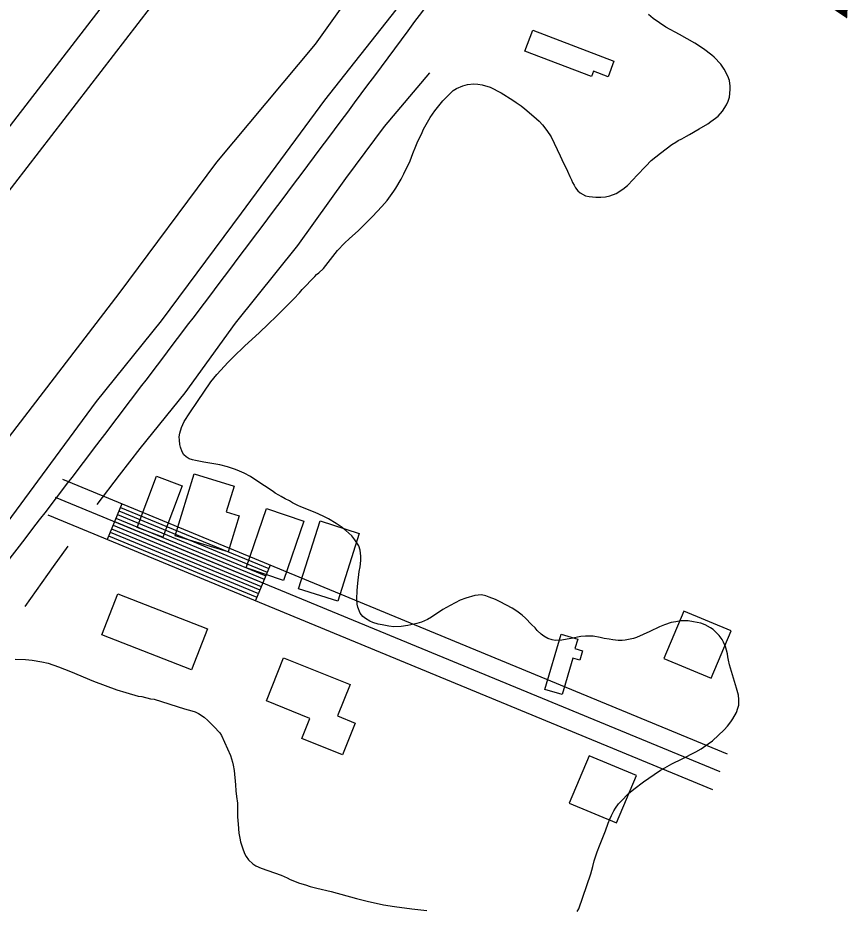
# Model space of a CAD drawing. Extents: x 3297735 to 3335592, y 670436 to 695807.
# Drawn here: x 3320269 to 3320909, y 687934 to 688629 of the extents above; entities that cross this region are included whole.
import ezdxf

# ---------------------------------------------------------------- set-up
doc = ezdxf.new("R2010")
doc.units = 0
for name, color, linetype in [('V-BLDG-OTLN', 7, 'Continuous'), ('V-LEVE-TOET', 7, 'Continuous'), ('V-RIVR-EDGE', 7, 'Continuous'), ('V-RIVR-RANG-IDEN', 7, 'Continuous'), ('V-ROAD-CNTR', 7, 'Continuous'), ('V-SITE-VEGE', 7, 'Continuous'), ('V-SURV-LINE', 7, 'Continuous'), ('V-TOPO-SHOR', 7, 'Continuous')]:
    doc.layers.add(name, color=color, linetype=linetype)

msp = doc.modelspace()

# ---------------------------------------------------------------- linework, layer by layer
at = {"layer": 'V-BLDG-OTLN'}
for points in [[(3320669.88, 688619.63), (3320733.15, 688595.49), (3320728.52, 688583.34), (3320717.16, 688587.68), (3320715.57, 688583.51), (3320663.66, 688603.32)], [(3320361.72, 688232.22), (3320376.65, 688272.14), (3320396.63, 688264.67), (3320381.7, 688224.75)], [(3320391.32, 688225.84), (3320406.16, 688274.03), (3320437.13, 688264.49), (3320430.97, 688244.47), (3320441.15, 688241.33), (3320432.47, 688213.17)], [(3320446.7, 688200.84), (3320462.35, 688247.07), (3320491.38, 688237.24), (3320475.73, 688191.02)], [(3320487.42, 688184.35), (3320504.18, 688237.28), (3320534.67, 688227.62), (3320517.91, 688174.69)], [(3320346.53, 688180.49), (3320416.5, 688153.28), (3320404.04, 688121.26), (3320334.07, 688148.46)], [(3320771.99, 688130.27), (3320808.86, 688114.77), (3320824.36, 688151.64), (3320787.49, 688167.14)], [(3320679.18, 688106.08), (3320692.11, 688149.13), (3320704.95, 688145.27), (3320702.73, 688137.88), (3320708.71, 688136.09), (3320706.51, 688128.76), (3320701.22, 688130.35), (3320692.71, 688102.01)], [(3320475.79, 688130.69), (3320527.58, 688109.98), (3320517.75, 688085.41), (3320531.52, 688079.9), (3320521.58, 688055.05), (3320489.92, 688067.71), (3320496.24, 688083.51), (3320462.34, 688097.06)], [(3320698.26, 688017.57), (3320735.13, 688002.07), (3320750.63, 688038.94), (3320713.76, 688054.44)]]:
    msp.add_lwpolyline(points, close=True, dxfattribs=at)
at = {"layer": 'V-LEVE-TOET'}
msp.add_lwpolyline([(3320561.8, 688695.16), (3320500.37, 688608.77), (3320423.4, 688516.76), (3320347.32, 688414.63), (3320255.84, 688295.18), (3320194.48, 688201.78), (3320135.31, 688122.43), (3320089.19, 688061.14), (3320034.57, 687993.53), (3319976.84, 687925.11), (3319930.74, 687863.04), (3319886.17, 687803.33), (3319843.48, 687749.1), (3319779.69, 687664.63), (3319718.59, 687582.53), (3319670.92, 687521.62), (3319620.9, 687460.68), (3319560.22, 687376.25), (3319518.7, 687323.2), (3319458.28, 687251.24), (3319409.44, 687189.53)], dxfattribs=at)
at = {"layer": 'V-RIVR-EDGE'}
msp.add_spline([(3319721.91, 688607.25), (3319733.2, 688627.78), (3319739.82, 688637.46), (3319746.04, 688644.42), (3319750.72, 688655.27), (3319752.28, 688659.14), (3319762.01, 688671.92), (3319781.47, 688699.79), (3319792.76, 688716.44), (3319801.32, 688726.89), (3319810.26, 688738.11), (3319819.98, 688747.01), (3319825.43, 688754.75), (3319830.49, 688762.88), (3319835.55, 688770.63), (3319840.23, 688780.31), (3319844.52, 688791.16), (3319846.86, 688795.42), (3319851.13, 688797.35), (3319854.24, 688799.66), (3319861.24, 688808.95), (3319869.41, 688820.96), (3319874.87, 688831.03), (3319884.99, 688845.35), (3319893.93, 688856.57), (3319900.54, 688860.82), (3319908.31, 688869.72), (3319918.43, 688881.33), (3319923.49, 688889.46), (3319928.16, 688897.21), (3319932.06, 688904.95), (3319939.44, 688912.69), (3319951.5, 688924.3), (3319955, 688930.88), (3319970.57, 688952.17), (3319976.4, 688958.36), (3319980.68, 688966.5), (3319987.3, 688976.95), (3319991.2, 688986.25), (3319997.81, 688992.82), (3320004.81, 689000.56), (3320006.38, 689006.76), (3320010.27, 689012.96), (3320018.06, 689024.96), (3320025.07, 689035.8), (3320031.68, 689044.71), (3320039.46, 689054.38), (3320044.52, 689060.57), (3320057.73, 689071.4), (3320064.34, 689077.2), (3320070.17, 689082.23), (3320074.45, 689090.36), (3320085.73, 689104.68), (3320093.52, 689116.3), (3320109.84, 689130.22), (3320125, 689144.14), (3320145.59, 689159.99), (3320166.96, 689177), (3320184.06, 689191.31), (3320194.55, 689197.87), (3320205.42, 689204.44), (3320211.64, 689209.85), (3320219.42, 689219.53), (3320234.59, 689238.11), (3320241.98, 689244.68), (3320253.64, 689257.45), (3320273.09, 689279.5), (3320283.99, 689297.32), (3320297.61, 689318.61), (3320312.03, 689344.56), (3320320.21, 689360.83), (3320328.41, 689380.97), (3320333.48, 689394.53), (3320349.85, 689425.9), (3320363.1, 689453.41), (3320368.17, 689465.42), (3320370.9, 689469.67), (3320379.06, 689477.41), (3320388.4, 689489.8), (3320394.62, 689499.09), (3320395.41, 689505.29), (3320397.76, 689513.82), (3320403.21, 689520.78), (3320409.04, 689527.75), (3320417.6, 689536.65), (3320423.43, 689544.39), (3320428.49, 689552.52), (3320431.24, 689564.54), (3320432.02, 689568.03), (3320442.14, 689581.19), (3320451.87, 689595.12), (3320462.77, 689612.93), (3320469.38, 689621.06), (3320477.55, 689631.51), (3320493.51, 689653.19), (3320500.9, 689665.19), (3320506.36, 689674.1), (3320514.54, 689688.82), (3320523.5, 689705.47), (3320534.4, 689723.28), (3320539.06, 689727.15), (3320544.9, 689735.28), (3320551.13, 689744.18), (3320556.58, 689752.7), (3320560.87, 689764.32), (3320568.26, 689774), (3320574.5, 689785.23), (3320578.79, 689794.53), (3320583.07, 689802.27), (3320590.86, 689815.83), (3320602.92, 689833.25), (3320613.43, 689849.12), (3320622.79, 689866.94), (3320636.42, 689890.17), (3320646.93, 689907.21), (3320658.22, 689926.96), (3320664.85, 689940.13), (3320664.87, 689948.66), (3320667.22, 689956.02), (3320676.55, 689968.02), (3320685.11, 689978.08), (3320691.73, 689991.25), (3320701.47, 690006.35), (3320706.14, 690016.04), (3320709.66, 690026.11), (3320715.89, 690035.79), (3320728.33, 690049.33), (3320741.18, 690068.69), (3320754.02, 690086.5), (3320761.81, 690100.44), (3320770.77, 690116.32), (3320777.39, 690127.16), (3320786.73, 690139.93), (3320794.89, 690149.22), (3320800.73, 690155.41), (3320806.18, 690166.26), (3320810.47, 690174), (3320820.98, 690192.59), (3320823.74, 690207.71), (3320829.97, 690218.16), (3320840.87, 690235.59), (3320854.1, 690256.5), (3320864.22, 690271.59), (3320869.28, 690277.01), (3320870.45, 690281.27), (3320876.68, 690289.4), (3320887.57, 690302.95), (3320901.57, 690319.98), (3320912.08, 690333.52), (3320919.47, 690342.43), (3320924.52, 690348.23), (3320932.3, 690356.35), (3320941.26, 690371.46), (3320956.44, 690393.91), (3320969.67, 690415.21), (3320973.57, 690422.57), (3320982.13, 690434.96), (3320987.2, 690444.64), (3320994.21, 690457.03), (3321000.83, 690467.87), (3321008.23, 690481.04), (3321017.97, 690500.02), (3321024.59, 690511.64), (3321030.43, 690518.6), (3321035.5, 690530.22), (3321040.94, 690537.19), (3321055.35, 690559.26), (3321068.58, 690577.84), (3321078.31, 690594.1), (3321086.87, 690605.72), (3321095.82, 690616.94), (3321102.82, 690625.84), (3321107.51, 690637.85), (3321113.34, 690645.6), (3321117.63, 690655.67), (3321123.87, 690670), (3321130.5, 690682.39), (3321142.57, 690701.37), (3321156.19, 690722.28), (3321168.65, 690743.19), (3321171.38, 690749.38), (3321176.05, 690754.41), (3321177.22, 690758.29), (3321181.12, 690767.2), (3321185.79, 690774.17), (3321192.03, 690789.28), (3321204.89, 690814.45), (3321214.25, 690834.98), (3321218.93, 690845.83), (3321223.61, 690855.12), (3321229.85, 690869.85), (3321238.03, 690883.79), (3321242.33, 690899.29), (3321247.41, 690912.46), (3321254.43, 690927.96), (3321263, 690946.55), (3321269.64, 690962.82), (3321273.93, 690973.67), (3321278.23, 690986.07), (3321286.44, 691015.52), (3321288.78, 691021.72), (3321293.84, 691028.3), (3321297.35, 691034.5), (3321303.19, 691045.34), (3321306.32, 691054.64), (3321308.29, 691066.66), (3321310.63, 691073.63), (3321314.52, 691079.44), (3321318.04, 691090.29), (3321320.01, 691103.08), (3321324.31, 691115.87), (3321326.26, 691120.13), (3321332.09, 691125.16), (3321336.76, 691133.68), (3321337.17, 691140.65), (3321337.18, 691146.47), (3321338.37, 691158.49), (3321341.12, 691172.44), (3321349.71, 691192.98), (3321372.69, 691236.35), (3321389.06, 691268.5), (3321398.41, 691284.38), (3321404.65, 691298.32), (3321407.38, 691307.24), (3321407.39, 691310.73), (3321407.79, 691316.15), (3321414.41, 691325.06), (3321416.76, 691334.75), (3321417.94, 691344.05), (3321422.24, 691356.06), (3321434.34, 691385.89), (3321448.39, 691422.7), (3321456.19, 691442.46), (3321462.05, 691458.34), (3321462.85, 691466.87), (3321467.91, 691477.72), (3321474.92, 691488.17), (3321481.15, 691497.85), (3321481.54, 691500.57), (3321489.74, 691519.94), (3321499.87, 691542.02), (3321510.79, 691564.87), (3321521.69, 691581.91), (3321529.1, 691598.18), (3321538.84, 691619.09), (3321550.12, 691632.64), (3321559.06, 691640.76), (3321566.84, 691650.44), (3321566.47, 691655.48), (3321567.25, 691659.74), (3321572.7, 691664.77), (3321581.26, 691676.38), (3321584.38, 691684.91), (3321587.11, 691693.43), (3321593.35, 691706.6), (3321601.92, 691721.7), (3321610.87, 691733.32), (3321617.87, 691739.5), (3321620.99, 691748.8), (3321624.5, 691755), (3321632.28, 691766.23), (3321637.34, 691773.97), (3321638.14, 691784.44), (3321641.66, 691795.29), (3321645.96, 691809.63), (3321651.03, 691820.47), (3321653.37, 691824.35), (3321658.42, 691828.99), (3321665.02, 691832.07), (3321673.18, 691838.64), (3321680.2, 691853.75), (3321683.72, 691866.15), (3321687.24, 691878.94), (3321691.93, 691892.5), (3321697.77, 691904.12), (3321704.38, 691909.54), (3321711, 691920.77), (3321724.23, 691939.74), (3321729.68, 691949.8), (3321733.59, 691959.49), (3321746.04, 691978.85), (3321765.1, 692000.13), (3321767.83, 692005.55), (3321769.01, 692012.53), (3321772.52, 692019.89), (3321782.64, 692034.6), (3321793.52, 692045.43), (3321802.86, 692057.43), (3321811.04, 692071.76), (3321820.77, 692085.31), (3321837.5, 692109.31), (3321852.67, 692125.56), (3321856.95, 692134.47), (3321865.51, 692146.08), (3321874.07, 692158.09), (3321882.62, 692162.33), (3321885.73, 692165.42), (3321887.31, 692179.77), (3321889.66, 692189.46), (3321896.67, 692199.14), (3321906.39, 692208.81), (3321914.56, 692218.87), (3321921.95, 692230.87), (3321931.31, 692249.47), (3321940.25, 692259.91), (3321951.52, 692266.48), (3321951.14, 692271.52), (3321953.48, 692276.17), (3321960.48, 692283.13), (3321960.49, 692288.17), (3321960.5, 692292.05), (3321966.73, 692300.96), (3321976.84, 692312.95), (3321985.4, 692326.12), (3321999.02, 692342.37), (3322004.07, 692347.79), (3322006.8, 692355.15), (3322018.86, 692369.86), (3322032.48, 692387.27), (3322035.98, 692394.25), (3322046.88, 692410.89), (3322053.89, 692419.41), (3322062.45, 692431.8), (3322080.36, 692459.29), (3322099.43, 692486.77), (3322109.15, 692500.71), (3322113.45, 692513.5), (3322120.08, 692527.44), (3322124.37, 692536.35), (3322130.59, 692544.09), (3322144.19, 692555.69), (3322154.3, 692563.42), (3322157.8, 692568.07), (3322157.81, 692573.5), (3322158.99, 692580.09), (3322165.23, 692595.2), (3322169.9, 692601), (3322176.9, 692609.9), (3322181.58, 692618.04), (3322185.48, 692627.33), (3322187.82, 692635.08), (3322190.16, 692638.96), (3322199.11, 692652.12), (3322206.11, 692660.24), (3322215.05, 692669.14), (3322221.67, 692679.21), (3322228.68, 692689.66), (3322230.65, 692701.29), (3322234.15, 692707.1), (3322239.98, 692713.68), (3322240.78, 692721.82), (3322246.62, 692732.28), (3322257.13, 692747.76), (3322269.19, 692761.31), (3322281.64, 692779.5), (3322287.08, 692784.53), (3322289.82, 692793.44), (3322298.4, 692811.26), (3322311.23, 692827.9), (3322325.25, 692849.2), (3322340.82, 692872.04), (3322357.55, 692894.49), (3322366.5, 692909.98), (3322374.67, 692919.27), (3322378.18, 692925.85), (3322378.19, 692932.44), (3322378.2, 692936.32), (3322380.16, 692941.75), (3322387.16, 692950.65), (3322397.3, 692972.73), (3322404.3, 692982.41), (3322407.81, 692990.54), (3322418.32, 693006.42), (3322430.38, 693021.51), (3322439.35, 693040.49), (3322447.92, 693056.37), (3322451.06, 693071.49), (3322451.87, 693088.16), (3322455.41, 693108.32), (3322461.66, 693123.43), (3322462.07, 693131.96), (3322461.33, 693147.08), (3322471.06, 693161.02), (3322480.02, 693177.67), (3322484.71, 693192.01), (3322487.85, 693207.9), (3322490.57, 693210.61), (3322500.3, 693224.93), (3322521.3, 693248.15), (3322539.95, 693264), (3322547.34, 693272.91), (3322550.08, 693282.59), (3322550.88, 693291.9), (3322552.45, 693297.71), (3322564.89, 693311.64), (3322570.72, 693318.61), (3322576.95, 693326.74), (3322580.47, 693340.69), (3322590.2, 693351.91), (3322600.3, 693359.25), (3322603.79, 693359.25), (3322609.2, 693353.42), (3322618.52, 693357.27), (3322625.13, 693363.85), (3322634.47, 693378.56), (3322653.93, 693404.88), (3322678.44, 693438.95), (3322692.84, 693458.69), (3322701, 693465.26), (3322708.76, 693467.96), (3322714.21, 693474.54), (3322719.66, 693481.51), (3322729.79, 693501.26), (3322740.68, 693515.19), (3322746.53, 693526.81), (3322752.77, 693541.92), (3322764.43, 693554.69), (3322769.49, 693562.82), (3322774.19, 693578.71), (3322781.2, 693591.1), (3322787.42, 693598.84), (3322795.21, 693610.46), (3322799.12, 693622.47), (3322801.47, 693634.49), (3322804.6, 693643.4), (3322808.49, 693648.82), (3322813.15, 693654.23), (3322817.07, 693670.51), (3322820.98, 693684.08), (3322828, 693699.57), (3322828.79, 693704.61), (3322829.58, 693711.2), (3322831.15, 693715.46), (3322838.93, 693727.85), (3322846.35, 693746.06), (3322854.15, 693763.88), (3322858.81, 693768.14), (3322865.03, 693775.88), (3322871.27, 693789.05), (3322877.11, 693797.95), (3322877.51, 693803.38), (3322881.8, 693810.74), (3322885.32, 693822.75), (3322886.52, 693837.48), (3322887.31, 693846.79), (3322888.49, 693852.22), (3322893.57, 693866.16), (3322903.7, 693885.14), (3322914.59, 693899.85), (3322916.94, 693906.83), (3322916.96, 693914.97), (3322915.81, 693921.56), (3322917, 693934.75), (3322920.53, 693950.25), (3322928.35, 693973.5), (3322938.09, 693991.7), (3322943.16, 694004.1), (3322945.88, 694005.64), (3322947.06, 694014.95), (3322947.71, 694018)], degree=3, dxfattribs=at)
at = {"layer": 'V-ROAD-CNTR'}
for p, q in [((3320349.72, 688250.66), (3320338.27, 688222.93)), ((3320465.26, 688202.95), (3320453.81, 688175.22))]:
    msp.add_line(p, q, dxfattribs=at)
for points in [[(3320303.51, 688269.74), (3320821.45, 688055.87)], [(3320297.78, 688255.87), (3320815.72, 688042.01)], [(3320348.58, 688247.88), (3320464.12, 688200.18)], [(3320292.06, 688242.01), (3320810, 688028.14)], [(3320346.29, 688242.34), (3320461.83, 688194.63)], [(3320347.43, 688245.11), (3320462.97, 688197.4)], [(3320342.85, 688234.02), (3320458.39, 688186.31)], [(3320344, 688236.79), (3320459.54, 688189.08)], [(3320345.14, 688239.56), (3320460.68, 688191.86)], [(3320340.56, 688228.47), (3320456.1, 688180.76)], [(3320341.71, 688231.24), (3320457.25, 688183.54)], [(3320339.42, 688225.7), (3320454.96, 688177.99)]]:
    msp.add_lwpolyline(points, dxfattribs=at)
msp.add_spline([(3321115.64, 689341.57), (3320860.23, 689006.78), (3320525.5, 688555.88), (3320190.52, 688114.56), (3319698.35, 687479.71), (3319438.48, 687141.6)], degree=3, dxfattribs=at)
at = {"layer": 'V-SITE-VEGE'}
for points in [[(3320517.65, 688447.9), (3320523.17, 688453.68), (3320527.13, 688457.44), (3320533.93, 688463.38), (3320540.44, 688469.74), (3320545.11, 688474.51), (3320552.18, 688482.16), (3320556.41, 688487.07), (3320561.63, 688494.27), (3320563.18, 688496.58), (3320567.25, 688503.49), (3320569.5, 688507.66), (3320574.39, 688517.86), (3320576.33, 688523.6), (3320578.7, 688529.35), (3320580.38, 688533.08), (3320583.18, 688538.69), (3320584.85, 688542.43), (3320589.91, 688551.63), (3320593.57, 688556.82), (3320599.92, 688564.61), (3320604.45, 688569.37), (3320607.99, 688572.56), (3320610.54, 688574.3), (3320615.38, 688576.35), (3320619.09, 688577.25), (3320624.09, 688577.73), (3320626.95, 688577.48), (3320630.54, 688576.94), (3320636.56, 688575.29), (3320638.71, 688574.31), (3320643.31, 688571.93), (3320645.33, 688570.81), (3320654.4, 688565.19), (3320656.85, 688563.35), (3320660.88, 688560.68), (3320663.62, 688558.28), (3320670.69, 688552.49), (3320674.88, 688548.82), (3320677.34, 688545.98), (3320680.82, 688541.44), (3320684.16, 688536.47), (3320691.33, 688521.68), (3320692.5, 688518.97), (3320697.03, 688509.87), (3320698.79, 688505.59), (3320699.96, 688503.18), (3320700.84, 688501.04), (3320702.01, 688498.77), (3320703.17, 688496.78), (3320705.06, 688494.37), (3320706.79, 688492.81), (3320710.96, 688490.71), (3320713.83, 688490.03), (3320718.98, 688489.51), (3320722.84, 688489.55), (3320726.56, 688489.73), (3320729.98, 688490.63), (3320734.82, 688492.4), (3320740.08, 688495.88), (3320743.62, 688498.64), (3320748.15, 688503.26), (3320750.97, 688506.44), (3320757.9, 688513.81), (3320762.15, 688518), (3320769.52, 688523.94), (3320778.32, 688530.47), (3320781.3, 688532.36), (3320783.15, 688533.67), (3320785.99, 688534.98), (3320789.55, 688537.02), (3320792.11, 688538.33), (3320799.49, 688542.85), (3320806.18, 688546.64), (3320808.73, 688548.38), (3320812.28, 688550.99), (3320814.26, 688552.73), (3320817.65, 688556.48), (3320820.75, 688561.38), (3320822, 688564.39), (3320823.11, 688567.55), (3320823.77, 688573.42), (3320823.74, 688575.99), (3320823.12, 688580.42), (3320821.94, 688583.84), (3320819.02, 688589.39), (3320816.41, 688593.08), (3320811.34, 688598.6), (3320809.32, 688600.3), (3320802.98, 688605.09), (3320796.07, 688609.45), (3320784.27, 688616.19), (3320773.63, 688621.94), (3320763.69, 688628.84), (3320759.94, 688631.8)], [(3320671.64, 688153.96), (3320668.89, 688156.65), (3320664.12, 688161.6), (3320661.67, 688163.86), (3320657.34, 688167.11), (3320653.88, 688169.36), (3320644.54, 688174.41), (3320640.94, 688176.08), (3320635.92, 688178.03), (3320633.19, 688178.86), (3320629.89, 688179.68), (3320624.75, 688179.34), (3320617.62, 688177.12), (3320613.35, 688175.51), (3320605.53, 688171.56), (3320599.84, 688168.21), (3320590.89, 688162.25), (3320587.77, 688160.5), (3320583.07, 688158.45), (3320579.66, 688157.42), (3320572.66, 688155.77), (3320567.24, 688154.99), (3320561.66, 688154.93), (3320557.8, 688155.32), (3320552.49, 688156.27), (3320549.34, 688156.95), (3320545.32, 688158.19), (3320542.88, 688159.17), (3320539.57, 688161.28), (3320537.55, 688162.83), (3320535.38, 688165.38), (3320533.47, 688170.08), (3320533.16, 688172.36), (3320532.83, 688176.36), (3320533.04, 688183.23), (3320533.56, 688188.81), (3320534.61, 688197.83), (3320535.28, 688201.56), (3320535.8, 688206.57), (3320535.91, 688209.86), (3320535.43, 688214.57), (3320534.39, 688217.85), (3320531.34, 688222.54), (3320528.88, 688225.66), (3320524.25, 688229.9), (3320520.51, 688232.72), (3320516.76, 688235.39), (3320510.72, 688239.05), (3320506.55, 688241.15), (3320500.37, 688243.8), (3320489.17, 688248.26), (3320486.73, 688249.38), (3320482.56, 688251.48), (3320480.25, 688252.88), (3320476.95, 688254.56), (3320473.93, 688256.25), (3320471.91, 688257.51), (3320469.18, 688258.91), (3320467.59, 688260.18), (3320460.82, 688264.55), (3320451.75, 688270.74), (3320449.88, 688271.86), (3320444.99, 688274.53), (3320439.53, 688276.9), (3320437.37, 688277.74), (3320431.92, 688279.54), (3320426.04, 688280.91), (3320413.58, 688283.06), (3320409.71, 688283.88), (3320407.13, 688284.28), (3320404.84, 688284.83), (3320402.26, 688285.66), (3320399.81, 688287.2), (3320398.08, 688288.9), (3320396.76, 688291.03), (3320395.29, 688294.88), (3320394.84, 688296.88), (3320394.52, 688300.31), (3320394.49, 688302.88), (3320394.89, 688305.74), (3320396.13, 688310.05), (3320398.37, 688314.79), (3320402.59, 688321.41), (3320408.65, 688330.48), (3320419.06, 688345.76), (3320423.72, 688351.52), (3320432.48, 688361.06), (3320436.59, 688365.25), (3320445.37, 688373.49), (3320456.98, 688384.05), (3320463.63, 688390.7), (3320470.14, 688396.92), (3320480.19, 688406.75), (3320483.73, 688410.36), (3320488.11, 688414.98), (3320490.23, 688417.58), (3320500.13, 688427.7), (3320501.4, 688429.43), (3320503.1, 688430.59), (3320506.79, 688434.06), (3320517.65, 688447.9)], [(3320704.55, 687933.04), (3320705.7, 687935.07), (3320715, 687962.37), (3320716.66, 687968.11), (3320717.75, 687972.41), (3320720.11, 687979.44), (3320721.92, 687984.32), (3320726.51, 687995.95), (3320728.6, 688001.84), (3320729.85, 688005), (3320731.1, 688007.87), (3320732.93, 688011.47), (3320734.33, 688013.63), (3320736.73, 688016.94), (3320738.71, 688019.11), (3320744.51, 688025.03), (3320748.62, 688028.36), (3320756.28, 688034.17), (3320764.37, 688039.83), (3320769.34, 688043.03), (3320772.75, 688045.07), (3320778.16, 688047.98), (3320786.26, 688051.93), (3320796.93, 688057.48), (3320801.05, 688059.81), (3320806.59, 688063.58), (3320810, 688066.05), (3320819.06, 688074.59), (3320821.6, 688077.33), (3320824.28, 688080.93), (3320825.69, 688083.09), (3320828.49, 688088.13), (3320829.74, 688091.43), (3320830.43, 688093.87), (3320830.55, 688096.16), (3320830.53, 688098.3), (3320830.07, 688101.59), (3320828.72, 688107.15), (3320823.24, 688125.11), (3320822.34, 688128.96), (3320821.88, 688131.39), (3320821.57, 688133.82), (3320819.94, 688139.38), (3320818.47, 688142.93), (3320817.45, 688145.07), (3320815.13, 688148.05), (3320810.5, 688152.72), (3320808.35, 688154.12), (3320804.17, 688156.37), (3320800.87, 688157.62), (3320795.14, 688158.84), (3320790.99, 688159.37), (3320785.12, 688159.45), (3320781.41, 688158.84), (3320777.7, 688158.09), (3320772.43, 688156.32), (3320768.72, 688154.85), (3320761.04, 688151.19), (3320750.65, 688146.51), (3320748.37, 688145.77), (3320741.81, 688144.41), (3320739.52, 688144.24), (3320736.38, 688144.21), (3320732.23, 688144.59), (3320729.36, 688145.14), (3320725.64, 688145.67), (3320722.48, 688146.49), (3320716.9, 688147.43), (3320713.46, 688147.54), (3320711.03, 688147.51), (3320707.32, 688147.19), (3320699.75, 688145.68), (3320696.61, 688145.22), (3320692.47, 688144.46), (3320687.33, 688144.26), (3320684.89, 688144.66), (3320681.59, 688145.77), (3320678.57, 688147.6), (3320676.55, 688149.15), (3320673.38, 688151.97), (3320671.64, 688153.96)], [(3320266.66, 688129.56), (3320274.71, 688129.31), (3320279.92, 688128.86), (3320287.31, 688127.6), (3320292.19, 688126.48), (3320300.27, 688123.71), (3320309.7, 688119.95), (3320327.73, 688112.43), (3320345.92, 688105.75), (3320352.82, 688103.64), (3320362.41, 688100.89), (3320365.27, 688100.42), (3320372.16, 688098.81), (3320374.85, 688098.34), (3320398.58, 688091.04), (3320404.3, 688089.48), (3320406.77, 688088.67), (3320409.41, 688087.3), (3320413.74, 688084.38), (3320416.68, 688081.84), (3320421.48, 688077.08), (3320425.95, 688072.15), (3320427.37, 688070.16), (3320434.25, 688054.57), (3320435.87, 688049.45), (3320436.45, 688047.05), (3320437.11, 688042.86), (3320438.18, 688031.86), (3320438.51, 688026.94), (3320438.95, 688022.58), (3320439.73, 688017.33), (3320439.89, 688012.97), (3320439.8, 688010.74), (3320439.95, 688006.83), (3320440.29, 688001.18), (3320440.87, 687994.14), (3320441.64, 687990.07), (3320442.28, 687987.45), (3320444.14, 687981.09), (3320445.46, 687977.75), (3320446.49, 687975.86), (3320448.36, 687973.37), (3320451.8, 687970.16), (3320454.11, 687968.62), (3320458.16, 687966.88), (3320473.82, 687961.34), (3320478.54, 687959.21), (3320480.9, 687958), (3320488.14, 687955.04), (3320492.86, 687953.75), (3320496.34, 687952.64), (3320501.55, 687951.18), (3320512.82, 687948.61), (3320532.67, 687943.29), (3320540.75, 687941.03), (3320553.52, 687938.31), (3320562.09, 687936.89), (3320575.53, 687935.02)], [(3320575.53, 687935.02), (3320587.46, 687933.81)]]:
    msp.add_lwpolyline(points, dxfattribs=at)
at = {"layer": 'V-SURV-LINE'}
for points in [[(3319098.43, 687035.2), (3320665.09, 689067.17)], [(3320688.85, 689048.86), (3319122.19, 687016.88)]]:
    msp.add_lwpolyline(points, dxfattribs=at)
at = {"layer": 'V-TOPO-SHOR'}
for points in [[(3319451.9, 687186.87), (3319498.82, 687245.05), (3319543.75, 687307.88), (3319592.97, 687369.98), (3319634.48, 687424.98), (3319659.02, 687462.26), (3319699, 687514.52), (3319723.25, 687542.83), (3319781.3, 687617.11), (3319825.11, 687675.64), (3319881.23, 687749.11), (3319946.96, 687834.77), (3320005, 687909.82), (3320068.43, 687992.72), (3320118.4, 688057.55), (3320159.91, 688111.78), (3320205.31, 688167.6), (3320257.62, 688232.06), (3320297.96, 688287.05), (3320329.84, 688330.26), (3320380.62, 688393.15), (3320442.86, 688477.21), (3320507.78, 688565.2), (3320563.54, 688635.55)], [(3320330.54, 688250.15), (3320347.94, 688272.91), (3320364, 688293.73), (3320399.09, 688337.08), (3320438.21, 688391.42), (3320486.75, 688451.91), (3320524.16, 688504.08), (3320554.36, 688544.53), (3320589.56, 688586.49)], [(3320274.27, 688170.68), (3320296.55, 688201.81), (3320307.86, 688217.63)]]:
    msp.add_lwpolyline(points, dxfattribs=at)

# ---------------------------------------------------------------- texts
at = {"layer": 'V-RIVR-RANG-IDEN'}
for s, rotation, p in [('R-225.3', 325.88828, (3320852.71, 688670.73)), ('D-020', 324.27497, (3320141.47, 687874.67))]:
    msp.add_text(s, height=83, rotation=rotation, dxfattribs=at).set_placement(p)

doc.saveas('drawing.dxf')
